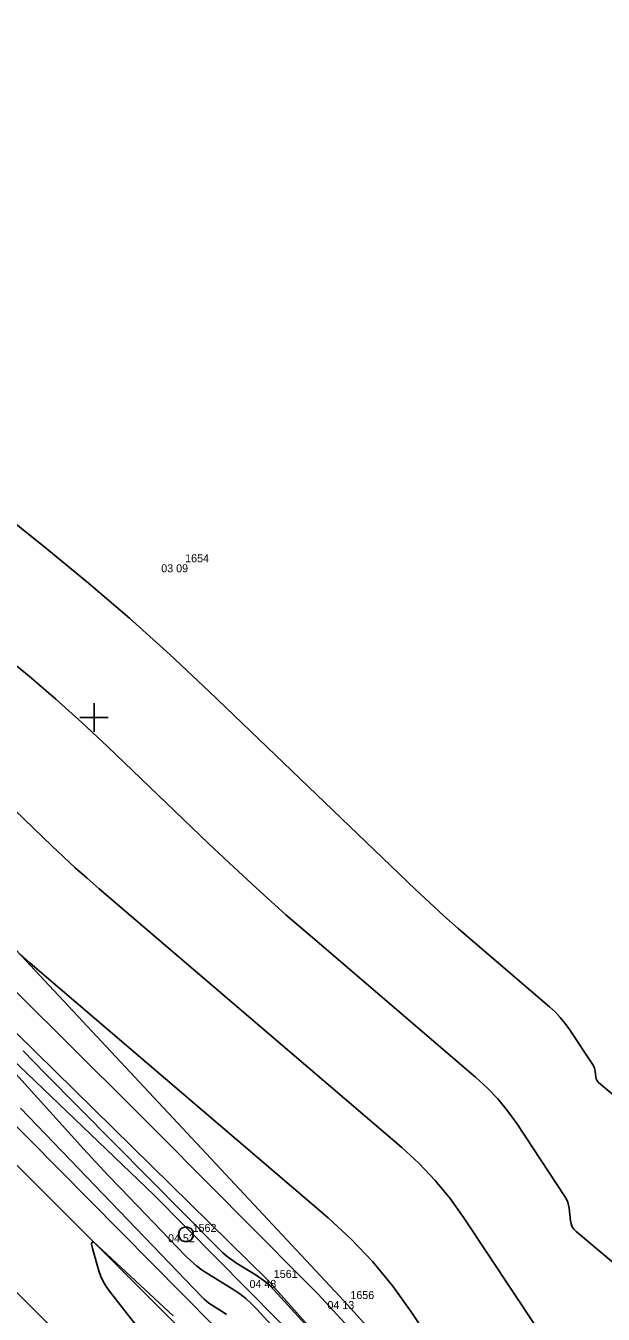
# Model space of a CAD drawing. Extents: x -711234 to -710007, y -1026313 to -1025448.
# Drawn here: x -710352.39 to -710332.18, y -1025695.88 to -1025650.8 of the extents above; entities that cross this region are included whole.
import ezdxf

# ---------------------------------------------------------------- set-up
doc = ezdxf.new("R2010")
doc.units = 0
for name, color, linetype in [('Ex_Major Contours', 7, 'Continuous'), ('Ex_Minor Contours', 7, 'Continuous'), ('Z_body', 7, 'Continuous'), ('Z_body_cisla', 7, 'Continuous'), ('Z_body_vysky_redukovane', 7, 'Continuous'), ('Z_hektometricka_sit', 7, 'Continuous'), ('Z_hrany_paty', 7, 'Continuous'), ('Z_katastr_hranice', 7, 'Continuous'), ('Z_komunikace', 7, 'Continuous'), ('Z_komunikace_osa', 7, 'Continuous'), ('Z_pole_rozhranni', 7, 'Continuous'), ('Z_site_kanalizace_znaky', 7, 'Continuous')]:
    doc.layers.add(name, color=color, linetype=linetype)

# ---------------------------------------------------------------- blocks, each defined once
blk = doc.blocks.new('POINT_DISPLAY')
blk.add_line((0, 0), (0, 0))
blk = doc.blocks.new('Z620')
for p, q in [((-0.25, 0.05), (-0.23, 0.13)), ((-0.25, -0.05), (-0.25, 0.05)), ((-0.23, 0.13), (-0.17, 0.2)), ((-0.17, 0.2), (-0.05, 0.25)), ((-0.05, 0.25), (0.05, 0.25)), ((0.05, 0.25), (0.17, 0.2)), ((0.17, 0.2), (0.23, 0.13)), ((0.23, 0.13), (0.25, 0.05)), ((0.25, 0.05), (0.25, -0.05)), ((-0.2, -0.17), (-0.25, -0.05)), ((-0.13, -0.23), (-0.2, -0.17)), ((-0.05, -0.25), (-0.13, -0.23)), ((0.05, -0.25), (-0.05, -0.25)), ((0.13, -0.23), (0.05, -0.25)), ((0.2, -0.17), (0.13, -0.23)), ((0.25, -0.05), (0.2, -0.17))]:
    blk.add_line(p, q)

msp = doc.modelspace()

# ---------------------------------------------------------------- linework, layer by layer
at = {"layer": 'Ex_Major Contours'}
for points in [[(-710352.578, -1025683.278), (-710352.243, -1025683.583), (-710351.902, -1025683.88), (-710341.809, -1025692.513), (-710340.998, -1025693.257), (-710340.244, -1025694.052), (-710339.548, -1025694.898), (-710338.909, -1025695.795), (-710335.352, -1025701.172)], [(-710352.575, -1025688.673), (-710346.217, -1025695.284), (-710346.142, -1025695.357), (-710346.063, -1025695.425), (-710345.979, -1025695.488), (-710345.892, -1025695.546), (-710345.534, -1025695.768), (-710345.446, -1025695.826), (-710345.364, -1025695.889)]]:
    msp.add_lwpolyline(points, dxfattribs=at)
at = {"layer": 'Ex_Minor Contours'}
for points in [[(-710362.834, -1025660.13), (-710351.656, -1025669.095), (-710350.193, -1025670.296), (-710348.758, -1025671.528), (-710347.351, -1025672.791), (-710345.971, -1025674.086), (-710338.754, -1025681.014), (-710338.262, -1025681.479), (-710337.764, -1025681.937), (-710337.259, -1025682.388), (-710336.748, -1025682.832), (-710334.067, -1025685.124), (-710333.871, -1025685.305), (-710333.688, -1025685.498), (-710333.519, -1025685.703), (-710333.364, -1025685.92), (-710332.537, -1025687.17), (-710332.51, -1025687.217), (-710332.489, -1025687.266), (-710332.474, -1025687.317), (-710332.465, -1025687.37), (-710332.441, -1025687.588), (-710332.43, -1025687.64), (-710332.411, -1025687.687), (-710332.382, -1025687.729), (-710332.345, -1025687.767), (-710321.821, -1025696.616)], [(-710323.205, -1025701.329), (-710333.131, -1025692.982), (-710333.208, -1025692.906), (-710333.266, -1025692.819), (-710333.306, -1025692.723), (-710333.327, -1025692.616), (-710333.376, -1025692.172), (-710333.395, -1025692.063), (-710333.426, -1025691.959), (-710333.469, -1025691.859), (-710333.524, -1025691.763), (-710335.212, -1025689.212), (-710335.529, -1025688.768), (-710335.873, -1025688.349), (-710336.246, -1025687.956), (-710336.648, -1025687.587), (-710342.358, -1025682.704), (-710343.284, -1025681.9), (-710344.198, -1025681.083), (-710345.101, -1025680.254), (-710345.991, -1025679.411), (-710349.531, -1025676.014), (-710350.424, -1025675.174), (-710351.336, -1025674.356), (-710352.266, -1025673.558), (-710353.214, -1025672.78)], [(-710334.511, -1025696.357), (-710337.061, -1025692.503), (-710337.538, -1025691.833), (-710338.059, -1025691.201), (-710338.622, -1025690.607), (-710339.229, -1025690.05), (-710349.815, -1025680.995), (-710350.238, -1025680.628), (-710350.656, -1025680.255), (-710351.068, -1025679.877), (-710351.474, -1025679.492), (-710353.09, -1025677.941)], [(-710354.082, -1025683.273), (-710350.897, -1025686.419), (-710350.101, -1025687.207), (-710349.308, -1025687.996), (-710348.516, -1025688.787), (-710347.725, -1025689.58), (-710342.73, -1025694.602), (-710342.451, -1025694.885), (-710342.175, -1025695.172), (-710341.901, -1025695.461), (-710341.63, -1025695.753), (-710340.554, -1025696.927)], [(-710354.911, -1025685.064), (-710350.788, -1025689.631), (-710350.363, -1025690.098), (-710349.934, -1025690.562), (-710349.502, -1025691.022), (-710349.066, -1025691.478), (-710346.801, -1025693.834), (-710346.616, -1025694.015), (-710346.42, -1025694.183), (-710346.214, -1025694.339), (-710345.998, -1025694.482), (-710345.112, -1025695.029), (-710344.897, -1025695.172), (-710344.692, -1025695.33), (-710344.5, -1025695.501), (-710344.319, -1025695.686), (-710341.485, -1025698.787)], [(-710340.059, -1025699.022), (-710343.713, -1025695.023), (-710343.853, -1025694.88), (-710344.003, -1025694.748), (-710344.16, -1025694.626), (-710344.327, -1025694.515), (-710345.012, -1025694.092), (-710345.18, -1025693.981), (-710345.34, -1025693.861), (-710345.493, -1025693.732), (-710345.638, -1025693.594), (-710351.732, -1025687.436), (-710352.107, -1025687.053), (-710352.478, -1025686.665)], [(-710347.717, -1025697.301), (-710349.461, -1025695.078), (-710349.578, -1025694.913), (-710349.678, -1025694.74), (-710349.762, -1025694.558), (-710349.828, -1025694.366), (-710350.058, -1025693.584), (-710350.09, -1025693.431), (-710350.07, -1025693.361), (-710349.999, -1025693.374), (-710349.875, -1025693.472), (-710347.232, -1025695.939)]]:
    msp.add_lwpolyline(points, dxfattribs=at)
at = {"layer": 'Z_hektometricka_sit'}
for p, q in [((-710350, -1025674.5), (-710350, -1025675.5)), ((-710350.5, -1025675), (-710349.5, -1025675))]:
    msp.add_line(p, q, dxfattribs=at)
at = {"layer": 'Z_hrany_paty'}
for p, q in [((-710355.34, -1025683.47), (-710343.93, -1025694.68)), ((-710357.09, -1025684.89), (-710345.82, -1025696.27)), ((-710343.93, -1025694.68), (-710337.34, -1025702.05))]:
    msp.add_line(p, q, dxfattribs=at)
at = {"layer": 'Z_katastr_hranice'}
msp.add_lwpolyline([(-710600.21, -1025504.82), (-710580.45, -1025521.54), (-710492.86, -1025583.88), (-710429.93, -1025627.5), (-710391.58, -1025654.85), (-710379.57, -1025662.83), (-710367.07, -1025673.36), (-710347.9, -1025691.71), (-710333.8, -1025705.97), (-710271.15, -1025774.38), (-710237.36, -1025811.14)], dxfattribs=at)
at = {"layer": 'Z_komunikace'}
msp.add_line((-710357.8, -1025685.58), (-710346.36, -1025697), dxfattribs=at)
at = {"layer": 'Z_komunikace_osa'}
msp.add_line((-710359.77, -1025688.03), (-710348.56, -1025699.27), dxfattribs=at)
at = {"layer": 'Z_pole_rozhranni'}
for p, q in [((-710356.08, -1025679.56), (-710341.25, -1025695.42)), ((-710341.25, -1025695.42), (-710335.36, -1025701.89))]:
    msp.add_line(p, q, dxfattribs=at)

# ---------------------------------------------------------------- block references
at = {"layer": 'Z_body'}
for p in [(-710347.04, -1025669.64), (-710346.78, -1025693.08), (-710343.93, -1025694.68), (-710341.25, -1025695.42)]:
    msp.add_blockref('POINT_DISPLAY', p, dxfattribs=at)
at = {"layer": 'Z_site_kanalizace_znaky'}
msp.add_blockref('Z620', (-710346.78, -1025693.08), dxfattribs=at)

# ---------------------------------------------------------------- texts
at = {"layer": 'Z_body_cisla'}
for s, p in [('1654', (-710346.81, -1025669.57)), ('1562', (-710346.55, -1025693)), ('1561', (-710343.71, -1025694.61)), ('1656', (-710341.03, -1025695.35))]:
    msp.add_text(s, height=0.28, dxfattribs=at).set_placement(p)
at = {"layer": 'Z_body_vysky_redukovane'}
for s, p in [('03 09', (-710347.647, -1025669.92)), ('04 52', (-710347.41, -1025693.36)), ('04 48', (-710344.56, -1025694.96)), ('04 13', (-710341.833, -1025695.7))]:
    msp.add_text(s, height=0.28, dxfattribs=at).set_placement(p)

doc.saveas('drawing.dxf')
